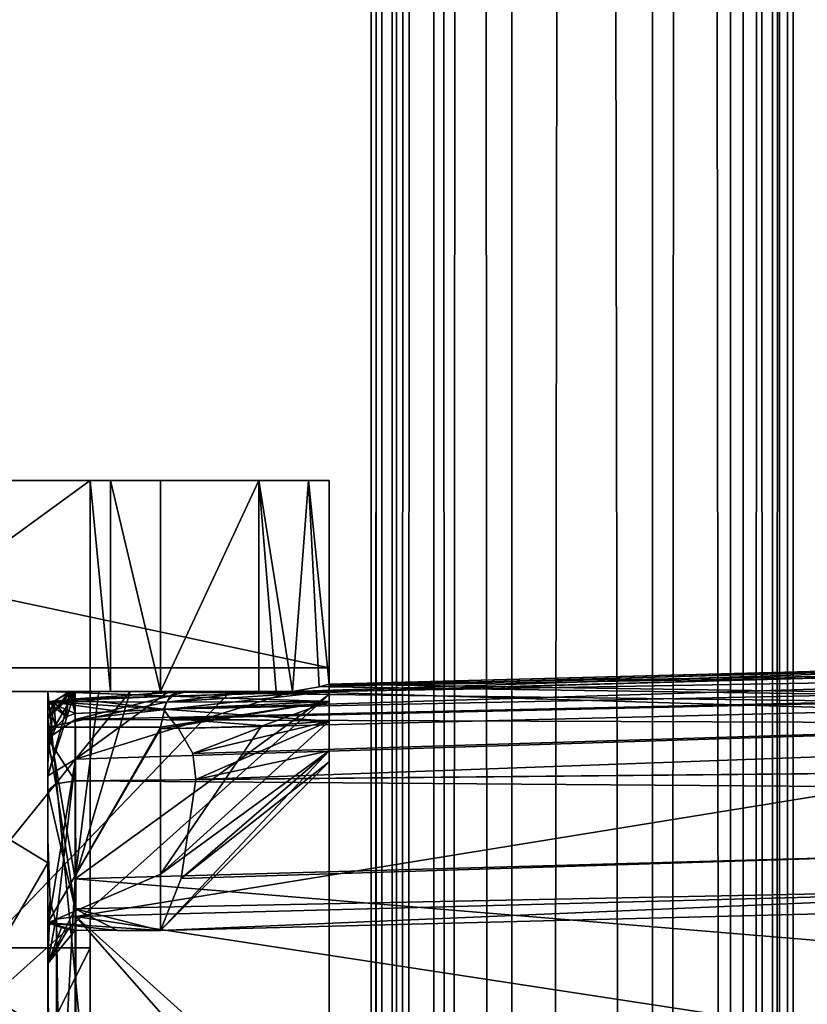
# Model space of a CAD drawing. Header units: millimetres. Extents: x -196 to 15, y -14 to 691.
# Tile 255 of 302: x -23.2 to -17.6, y 210.78 to 217.78. Entities that reach past the tile are written whole.
import ezdxf

# ---------------------------------------------------------------- set-up
doc = ezdxf.new("R2010")
doc.units = ezdxf.units.MM
doc.header["$LTSCALE"] = 65.185185
for name, color, linetype in [('1015', 7, 'CONTINUOUS'), ('1016', 7, 'CONTINUOUS'), ('1017', 7, 'CONTINUOUS'), ('1018', 7, 'CONTINUOUS'), ('1019', 7, 'CONTINUOUS'), ('1020', 7, 'CONTINUOUS'), ('1021', 7, 'CONTINUOUS'), ('1022', 7, 'CONTINUOUS'), ('1023', 7, 'CONTINUOUS'), ('1047', 7, 'CONTINUOUS'), ('1051', 7, 'CONTINUOUS'), ('1053', 7, 'CONTINUOUS'), ('1054', 7, 'CONTINUOUS'), ('1123', 7, 'CONTINUOUS'), ('1176', 7, 'CONTINUOUS'), ('1177', 7, 'CONTINUOUS'), ('1555', 7, 'CONTINUOUS'), ('1556', 7, 'CONTINUOUS'), ('1789', 7, 'CONTINUOUS'), ('2524', 7, 'CONTINUOUS'), ('2525', 7, 'CONTINUOUS'), ('2526', 7, 'CONTINUOUS'), ('2646', 7, 'CONTINUOUS'), ('2961', 7, 'CONTINUOUS'), ('951', 7, 'CONTINUOUS'), ('963', 7, 'CONTINUOUS'), ('964', 7, 'CONTINUOUS'), ('965', 7, 'CONTINUOUS'), ('966', 7, 'CONTINUOUS'), ('967', 7, 'CONTINUOUS'), ('968', 7, 'CONTINUOUS'), ('969', 7, 'CONTINUOUS'), ('970', 7, 'CONTINUOUS'), ('971', 7, 'CONTINUOUS'), ('972', 7, 'CONTINUOUS'), ('973', 7, 'CONTINUOUS'), ('974', 7, 'CONTINUOUS'), ('992', 7, 'CONTINUOUS'), ('993', 7, 'CONTINUOUS'), ('994', 7, 'CONTINUOUS'), ('995', 7, 'CONTINUOUS'), ('996', 7, 'CONTINUOUS'), ('997', 7, 'CONTINUOUS'), ('998', 7, 'CONTINUOUS'), ('999', 7, 'CONTINUOUS')]:
    doc.layers.add(name, color=color, linetype=linetype)

msp = doc.modelspace()

# ---------------------------------------------------------------- linework, layer by layer
at = {"layer": '1015', "linetype": 'Continuous'}
for points in [[(-22.8052, 212.3655, -156.3746), (10.1921, 212.6797, -157.1795), (10.1921, 212.1192, -158), (-22.8052, 212.3655, -156.3746)], [(10.1921, 212.1192, -158), (10.1921, 212.6797, -158.8205), (-22.2, 211.3001, -158.316), (10.1921, 212.1192, -158)], [(-22.2, 211.3001, -158.316), (10.1921, 212.6797, -158.8205), (-22.0511, 211.6713, -159.1003), (-22.2, 211.3001, -158.316)], [(10.1921, 212.6797, -158.8205), (-21.9471, 212.3737, -159.6045), (-22.0511, 211.6713, -159.1003), (10.1921, 212.6797, -158.8205)], [(-22.8052, 212.3655, -156.3746), (10.1921, 212.1192, -158), (-22.8052, 211.4534, -157.1921), (-22.8052, 212.3655, -156.3746)], [(10.1921, 212.1192, -158), (-22.2, 211.3001, -158.316), (-22.8052, 211.4534, -157.1921), (10.1921, 212.1192, -158)], [(-22.8052, 211.4534, -157.1921), (-22.2, 211.3001, -158.316), (-22.504, 211.3011, -158.362), (-22.8052, 211.4534, -157.1921)], [(-22.8052, 211.3034, -158.4078), (-22.8052, 211.4534, -157.1921), (-22.504, 211.3011, -158.362), (-22.8052, 211.3034, -158.4078)]]:
    msp.add_3dface(points, dxfattribs=at)
at = {"layer": '1016', "color": 254, "linetype": 'Continuous', "true_color": 0xf7f3d2}
for points in [[(-23, 212.745, -156.6192), (-23, 211.3557, -157.8682), (-22.1996, 212.745, -156.6192), (-23, 212.745, -156.6192)], [(-22.1996, 212.745, -156.6192), (-23, 211.3557, -157.8682), (-22.2, 212.7333, -156.6211), (-22.1996, 212.745, -156.6192)], [(-22.2, 212.7333, -156.6211), (-23, 211.3557, -157.8682), (-22.2, 211.7019, -157.2023), (-22.2, 212.7333, -156.6211)], [(-23, 211.3557, -157.8682), (-23, 211.9504, -159.6373), (-22.9827, 211.5112, -159.1206), (-23, 211.3557, -157.8682)], [(-23, 211.3557, -157.8682), (-22.2, 211.3001, -158.316), (-22.2, 211.7019, -157.2023), (-23, 211.3557, -157.8682)], [(-22.9454, 211.3687, -158.7785), (-23, 211.3557, -157.8682), (-22.9827, 211.5112, -159.1206), (-22.9454, 211.3687, -158.7785)], [(-22.9024, 211.322, -158.5727), (-23, 211.3557, -157.8682), (-22.9454, 211.3687, -158.7785), (-22.9024, 211.322, -158.5727)], [(-22.2, 211.3001, -158.316), (-23, 211.3557, -157.8682), (-22.504, 211.3011, -158.362), (-22.2, 211.3001, -158.316)], [(-23, 211.3557, -157.8682), (-22.8052, 211.3034, -158.4078), (-22.504, 211.3011, -158.362), (-23, 211.3557, -157.8682)], [(-22.8052, 211.3034, -158.4078), (-23, 211.3557, -157.8682), (-22.8566, 211.3071, -158.4551), (-22.8052, 211.3034, -158.4078)], [(-22.8566, 211.3071, -158.4551), (-23, 211.3557, -157.8682), (-22.9024, 211.322, -158.5727), (-22.8566, 211.3071, -158.4551)]]:
    msp.add_3dface(points, dxfattribs=at)
at = {"layer": '1017', "linetype": 'Continuous'}
for points in [[(-23, 212.2928, -156.1883), (-22.9433, 212.3435, -156.3183), (-22.8052, 211.4534, -157.1921), (-23, 212.2928, -156.1883)], [(-22.9433, 212.3435, -156.3183), (-22.8052, 212.3655, -156.3746), (-22.8052, 211.4534, -157.1921), (-22.9433, 212.3435, -156.3183)], [(-23, 211.0648, -157.8071), (-23, 212.2928, -156.1883), (-22.8052, 211.4534, -157.1921), (-23, 211.0648, -157.8071)], [(-23, 211.9504, -159.6373), (-23, 211.0648, -157.8071), (-22.9827, 211.5112, -159.1206), (-23, 211.9504, -159.6373)], [(-23, 211.0648, -157.8071), (-22.9454, 211.3687, -158.7785), (-22.9827, 211.5112, -159.1206), (-23, 211.0648, -157.8071)], [(-23, 211.0648, -157.8071), (-22.8052, 211.4534, -157.1921), (-22.8052, 211.3034, -158.4078), (-23, 211.0648, -157.8071)], [(-23, 211.0648, -157.8071), (-22.9024, 211.322, -158.5727), (-22.9454, 211.3687, -158.7785), (-23, 211.0648, -157.8071)], [(-23, 211.0648, -157.8071), (-22.8566, 211.3071, -158.4551), (-22.9024, 211.322, -158.5727), (-23, 211.0648, -157.8071)], [(-23, 211.0648, -157.8071), (-22.8052, 211.3034, -158.4078), (-22.8566, 211.3071, -158.4551), (-23, 211.0648, -157.8071)]]:
    msp.add_3dface(points, dxfattribs=at)
at = {"layer": '1018', "color": 254, "linetype": 'Continuous', "true_color": 0xf7f3d2}
for points in [[(-22.0757, 213, -156.3226), (-22.1588, 212.9246, -156.5215), (-21.5094, 213, -156.898), (-22.0757, 213, -156.3226)], [(-22.1588, 212.9246, -156.5215), (-21, 213, -157.4258), (-21.5094, 213, -156.898), (-22.1588, 212.9246, -156.5215)], [(-21, 213, -157.4258), (-22.1588, 212.9246, -156.5215), (-21, 212.9279, -157.7114), (-21, 213, -157.4258)], [(-21, 212.9279, -157.7114), (-22.1996, 212.745, -156.6192), (-22.2, 212.7333, -156.6211), (-21, 212.9279, -157.7114)], [(-21, 212.9279, -157.7114), (-22.2, 212.7333, -156.6211), (-21.4817, 212.7533, -157.3498), (-21, 212.9279, -157.7114)], [(-22.1588, 212.9246, -156.5215), (-22.1996, 212.745, -156.6192), (-21, 212.9279, -157.7114), (-22.1588, 212.9246, -156.5215)], [(-21, 212.7894, -157.8465), (-21, 212.9279, -157.7114), (-21.4817, 212.7533, -157.3498), (-21, 212.7894, -157.8465)]]:
    msp.add_3dface(points, dxfattribs=at)
at = {"layer": '1019', "color": 254, "linetype": 'Continuous', "true_color": 0xf7f3d2}
for points in [[(-21, 212.578, -158.0318), (-21, 212.7894, -157.8465), (-22.2, 211.7019, -157.2023), (-21, 212.578, -158.0318)], [(-22.2, 211.7019, -157.2023), (-21, 212.7894, -157.8465), (-21.4817, 212.7533, -157.3498), (-22.2, 211.7019, -157.2023)], [(-21.9471, 212.3737, -159.6045), (-21.9683, 212.56, -159.7008), (-21, 212.7894, -158.7535), (-21.9471, 212.3737, -159.6045)], [(-21, 212.7894, -158.7535), (-21.9683, 212.56, -159.7008), (-21.4595, 212.7551, -159.2277), (-21, 212.7894, -158.7535)], [(-21.9471, 212.3737, -159.6045), (-21, 212.7894, -158.7535), (-21, 212.578, -158.5682), (-21.9471, 212.3737, -159.6045)], [(-22.2, 212.7333, -156.6211), (-22.2, 211.7019, -157.2023), (-21.4817, 212.7533, -157.3498), (-22.2, 212.7333, -156.6211)], [(-21.9683, 212.56, -159.7008), (-22.0714, 212.7357, -159.849), (-21.4595, 212.7551, -159.2277), (-21.9683, 212.56, -159.7008)], [(-21, 212.5, -158.3), (-21, 212.578, -158.0318), (-22.2, 211.3001, -158.316), (-21, 212.5, -158.3)], [(-22.2, 211.3001, -158.316), (-21, 212.578, -158.0318), (-22.2, 211.7019, -157.2023), (-22.2, 211.3001, -158.316)], [(-21.9471, 212.3737, -159.6045), (-21, 212.578, -158.5682), (-22.0511, 211.6713, -159.1003), (-21.9471, 212.3737, -159.6045)], [(-21, 212.578, -158.5682), (-21, 212.5, -158.3), (-22.0511, 211.6713, -159.1003), (-21, 212.578, -158.5682)], [(-21, 212.5, -158.3), (-22.2, 211.3001, -158.316), (-22.0511, 211.6713, -159.1003), (-21, 212.5, -158.3)]]:
    msp.add_3dface(points, dxfattribs=at)
at = {"layer": '1020', "color": 254, "linetype": 'Continuous', "true_color": 0xf7f3d2}
for points in [[(-22.0757, 213, -160.2774), (-21, 213, -159.1742), (-22.1332, 212.9666, -160.1398), (-22.0757, 213, -160.2774)], [(-21, 213, -159.1742), (-21, 212.9279, -158.8886), (-22.1332, 212.9666, -160.1398), (-21, 213, -159.1742)], [(-22.0757, 213, -160.2774), (-21.5143, 213, -159.707), (-21, 213, -159.1742), (-22.0757, 213, -160.2774)], [(-21, 212.9279, -158.8886), (-22.1778, 212.8741, -160.033), (-22.1332, 212.9666, -160.1398), (-21, 212.9279, -158.8886)], [(-22.1778, 212.8741, -160.033), (-21, 212.9279, -158.8886), (-21, 212.7894, -158.7535), (-22.1778, 212.8741, -160.033)], [(-22.1308, 212.8082, -159.935), (-22.1778, 212.8741, -160.033), (-21, 212.7894, -158.7535), (-22.1308, 212.8082, -159.935)], [(-22.0714, 212.7357, -159.849), (-22.1308, 212.8082, -159.935), (-21.4595, 212.7551, -159.2277), (-22.0714, 212.7357, -159.849)], [(-22.1308, 212.8082, -159.935), (-21, 212.7894, -158.7535), (-21.4595, 212.7551, -159.2277), (-22.1308, 212.8082, -159.935)]]:
    msp.add_3dface(points, dxfattribs=at)
at = {"layer": '1021', "color": 254, "linetype": 'Continuous', "true_color": 0xf7f3d2}
for points in [[(-23, 212.9275, -160.0818), (-23, 213, -160.2774), (-22.1332, 212.9666, -160.1398), (-23, 212.9275, -160.0818)], [(-23, 213, -160.2774), (-22.0757, 213, -160.2774), (-22.1332, 212.9666, -160.1398), (-23, 213, -160.2774)], [(-22.1778, 212.8741, -160.033), (-23, 212.9275, -160.0818), (-22.1332, 212.9666, -160.1398), (-22.1778, 212.8741, -160.033)], [(-23, 212.745, -159.9808), (-23, 212.9275, -160.0818), (-22.9432, 212.745, -159.9808), (-23, 212.745, -159.9808)], [(-23, 212.9275, -160.0818), (-22.8053, 212.8422, -160.0132), (-22.8704, 212.8196, -160.0022), (-23, 212.9275, -160.0818)], [(-22.8053, 212.8422, -160.0132), (-23, 212.9275, -160.0818), (-22.4894, 212.8578, -160.0222), (-22.8053, 212.8422, -160.0132)], [(-23, 212.9275, -160.0818), (-22.8704, 212.8196, -160.0022), (-22.9432, 212.745, -159.9808), (-23, 212.9275, -160.0818)], [(-23, 212.9275, -160.0818), (-22.1778, 212.8741, -160.033), (-22.4894, 212.8578, -160.0222), (-23, 212.9275, -160.0818)]]:
    msp.add_3dface(points, dxfattribs=at)
at = {"layer": '1022', "color": 254, "linetype": 'Continuous', "true_color": 0xf7f3d2}
for points in [[(-23, 212.6151, -159.9558), (-23, 212.745, -159.9808), (-22.986, 212.6419, -159.9619), (-23, 212.6151, -159.9558)], [(-23, 212.745, -159.9808), (-22.9432, 212.745, -159.9808), (-22.986, 212.6419, -159.9619), (-23, 212.745, -159.9808)], [(-23, 212.4875, -159.9209), (-23, 212.6151, -159.9558), (-22.986, 212.6419, -159.9619), (-23, 212.4875, -159.9209)]]:
    msp.add_3dface(points, dxfattribs=at)
at = {"layer": '1023', "linetype": 'Continuous'}
for points in [[(10.1921, 213.8692, -184), (-21, 213.0524, -184), (10.1921, 213.8692, -160.5617), (10.1921, 213.8692, -184)], [(-21, 213.0524, -184), (-21, 213.0524, -160.5617), (10.1921, 213.8692, -160.5617), (-21, 213.0524, -184)]]:
    msp.add_3dface(points, dxfattribs=at)
at = {"layer": '1047', "linetype": 'Continuous'}
for points in [[(-20.7, 652.4442, -109.6484), (-20.7, 646.6979, -116.75), (-20.7, 106.247, -68.59), (-20.7, 652.4442, -109.6484)], [(-20.7, 99.8642, -61.3039), (-20.7, 652.4442, -109.6484), (-20.7, 104.5159, -63.6607), (-20.7, 99.8642, -61.3039)], [(-20.7, 104.5159, -63.6607), (-20.7, 652.4442, -109.6484), (-20.7, 106.247, -68.59), (-20.7, 104.5159, -63.6607)], [(-20.7, 645.1527, -134.5641), (-20.7, 649.568, -142.5228), (-20.7, 54.4186, -90.454), (-20.7, 645.1527, -134.5641)], [(-20.7, 646.6979, -116.75), (-20.7, 644.1386, -125.5194), (-20.7, 106.247, -68.59), (-20.7, 646.6979, -116.75)], [(-20.7, 644.1386, -125.5194), (-20.7, 645.1527, -134.5641), (-20.7, 54.4186, -90.454), (-20.7, 644.1386, -125.5194)], [(-20.7, 106.247, -68.59), (-20.7, 644.1386, -125.5194), (-20.7, 104.0958, -73.3327), (-20.7, 106.247, -68.59)], [(-20.7, 104.0958, -73.3327), (-20.7, 644.1386, -125.5194), (-20.7, 89.3025, -87.304), (-20.7, 104.0958, -73.3327)], [(-20.7, 644.1386, -125.5194), (-20.7, 54.4186, -90.454), (-20.7, 83.9982, -89.5), (-20.7, 644.1386, -125.5194)], [(-20.7, 89.3025, -87.304), (-20.7, 644.1386, -125.5194), (-20.7, 83.9982, -89.5), (-20.7, 89.3025, -87.304)]]:
    msp.add_3dface(points, dxfattribs=at)
at = {"layer": '1051', "linetype": 'Continuous'}
for points in [[(-20.7, 54.4186, -90.454), (-20.7, 649.568, -142.5228), (-20.5689, 677.0646, -145.4254), (-20.7, 54.4186, -90.454)], [(-20.7, 54.4186, -90.454), (-20.5689, 677.0646, -145.4254), (-20.5471, 55.2893, -91.0637), (-20.7, 54.4186, -90.454)], [(-20.5689, 677.0646, -145.4254), (-20.2742, 676.5793, -145.7079), (-20.5471, 55.2893, -91.0637), (-20.5689, 677.0646, -145.4254)], [(-20.5471, 55.2893, -91.0637), (-20.2742, 676.5793, -145.7079), (-20.2484, 55.7886, -91.4133), (-20.5471, 55.2893, -91.0637)], [(-20.2742, 676.5793, -145.7079), (-19.7, 676.2958, -145.865), (-20.2484, 55.7886, -91.4133), (-20.2742, 676.5793, -145.7079)], [(-20.2484, 55.7886, -91.4133), (-19.7, 676.2958, -145.865), (-19.7, 56.0569, -91.6011), (-20.2484, 55.7886, -91.4133)]]:
    msp.add_3dface(points, dxfattribs=at)
at = {"layer": '1053', "linetype": 'Continuous'}
for points in [[(-17.8311, 677.0646, -145.4254), (-17.7, 677.7599, -144.9893), (-17.8529, 55.2892, -91.0636), (-17.8311, 677.0646, -145.4254)], [(-17.7, 677.7599, -144.9893), (-17.7, 54.4186, -90.454), (-17.8529, 55.2892, -91.0636), (-17.7, 677.7599, -144.9893)], [(-18.1258, 676.5793, -145.7079), (-17.8311, 677.0646, -145.4254), (-17.8529, 55.2892, -91.0636), (-18.1258, 676.5793, -145.7079)], [(-18.7, 676.2958, -145.865), (-18.1258, 676.5793, -145.7079), (-18.7, 56.0569, -91.6011), (-18.7, 676.2958, -145.865)], [(-18.1258, 676.5793, -145.7079), (-18.152, 55.7889, -91.4135), (-18.7, 56.0569, -91.6011), (-18.1258, 676.5793, -145.7079)], [(-18.1258, 676.5793, -145.7079), (-17.8529, 55.2892, -91.0636), (-18.152, 55.7889, -91.4135), (-18.1258, 676.5793, -145.7079)]]:
    msp.add_3dface(points, dxfattribs=at)
at = {"layer": '1054', "linetype": 'Continuous'}
for points in [[(-17.7, 680.6361, -112.1149), (-17.7, 0.3443, -52.597), (-17.7, 674.9818, -118.3772), (-17.7, 680.6361, -112.1149)], [(-17.7, 54.4186, -90.454), (-17.7, 677.7599, -144.9893), (-17.7, 84.6327, -86.985), (-17.7, 54.4186, -90.454)], [(-17.7, 677.7599, -144.9893), (-17.7, 658.1915, -136.1125), (-17.7, 102.2426, -68.5387), (-17.7, 677.7599, -144.9893)], [(-17.7, 677.7599, -144.9893), (-17.7, 102.2426, -68.5387), (-17.7, 100.5193, -70.9974), (-17.7, 677.7599, -144.9893)], [(-17.7, 97.5334, -70.7348), (-17.7, 677.7599, -144.9893), (-17.7, 100.5193, -70.9974), (-17.7, 97.5334, -70.7348)], [(-17.7, 677.7599, -144.9893), (-17.7, 97.5334, -70.7348), (-17.7, 88.9854, -81.37), (-17.7, 677.7599, -144.9893)], [(-17.7, 84.6327, -86.985), (-17.7, 677.7599, -144.9893), (-17.7, 87.0389, -86.0019), (-17.7, 84.6327, -86.985)], [(-17.7, 87.0389, -86.0019), (-17.7, 677.7599, -144.9893), (-17.7, 88.6309, -83.9508), (-17.7, 87.0389, -86.0019)], [(-17.7, 88.6309, -83.9508), (-17.7, 677.7599, -144.9893), (-17.7, 88.9854, -81.37), (-17.7, 88.6309, -83.9508)], [(-17.7, 0.3443, -52.597), (-17.7, 661.4429, -117.2586), (-17.7, 674.9818, -118.3772), (-17.7, 0.3443, -52.597)], [(-17.7, 661.4429, -117.2586), (-17.7, 0.3443, -52.597), (-17.7, 660.0108, -117.3247), (-17.7, 661.4429, -117.2586)], [(-17.7, 660.0108, -117.3247), (-17.7, 0.3443, -52.597), (-17.7, 659.9145, -117.3881), (-17.7, 660.0108, -117.3247)], [(-17.7, 659.9145, -117.3881), (-17.7, 0.3443, -52.597), (-17.7, 659.8234, -117.4588), (-17.7, 659.9145, -117.3881)], [(-17.7, 659.8234, -117.4588), (-17.7, 0.3443, -52.597), (-17.7, 658.6478, -118.4452), (-17.7, 659.8234, -117.4588)], [(-17.7, 658.6478, -118.4452), (-17.7, 0.3443, -52.597), (-17.7, 658.1234, -119.7785), (-17.7, 658.6478, -118.4452)], [(-17.7, 658.1915, -136.1125), (-17.7, 657.205, -134.9369), (-17.7, 102.2426, -68.5387), (-17.7, 658.1915, -136.1125)], [(-17.7, 658.1234, -119.7785), (-17.7, 0.3443, -52.597), (-17.7, 100.9747, -65.8197), (-17.7, 658.1234, -119.7785)], [(-17.7, 657.0048, -133.3174), (-17.7, 658.1234, -119.7785), (-17.7, 102.2426, -68.5387), (-17.7, 657.0048, -133.3174)], [(-17.7, 102.2426, -68.5387), (-17.7, 658.1234, -119.7785), (-17.7, 100.9747, -65.8197), (-17.7, 102.2426, -68.5387)], [(-17.7, 657.205, -134.9369), (-17.7, 657.1343, -134.8458), (-17.7, 102.2426, -68.5387), (-17.7, 657.205, -134.9369)], [(-17.7, 657.1343, -134.8458), (-17.7, 657.0709, -134.7495), (-17.7, 102.2426, -68.5387), (-17.7, 657.1343, -134.8458)], [(-17.7, 657.0709, -134.7495), (-17.7, 657.0048, -133.3174), (-17.7, 102.2426, -68.5387), (-17.7, 657.0709, -134.7495)]]:
    msp.add_3dface(points, dxfattribs=at)
at = {"layer": '1123', "color": 254, "linetype": 'Continuous', "true_color": 0xf7f3d2}
for points in [[(-23, 209.8655, -111.7375), (-23, 213, -123.8577), (-22.7, 209.8655, -111.7375), (-23, 209.8655, -111.7375)], [(-23, 213, -123.8577), (-22.7, 213, -123.8577), (-22.7, 209.8655, -111.7375), (-23, 213, -123.8577)]]:
    msp.add_3dface(points, dxfattribs=at)
at = {"layer": '1176', "color": 7, "linetype": 'Continuous', "true_color": 0xe0f2ff}
for points in [[(-21, 214.5, -184.7), (-27.2586, 214.5, -184.7), (-27.2586, 214.5, -123.8577), (-21, 214.5, -184.7)], [(-22.7, 214.5, -135.7), (-21, 214.5, -184.7), (-27.2586, 214.5, -123.8577), (-22.7, 214.5, -135.7)], [(-22.7, 214.5, -123.8577), (-22.7, 214.5, -135.7), (-27.2586, 214.5, -123.8577), (-22.7, 214.5, -123.8577)], [(-21, 214.5, -184.7), (-22.7, 214.5, -135.7), (-22.5535, 214.5, -136.0535), (-21, 214.5, -184.7)], [(-21, 214.5, -136.7), (-21, 214.5, -184.7), (-22.5535, 214.5, -136.0535), (-21, 214.5, -136.7)], [(-22.2, 214.5, -136.2), (-21, 214.5, -136.7), (-22.5535, 214.5, -136.0535), (-22.2, 214.5, -136.2)], [(-21.5, 214.5, -136.2), (-21.1465, 214.5, -136.3465), (-22.2, 214.5, -136.2), (-21.5, 214.5, -136.2)], [(-21.1465, 214.5, -136.3465), (-21, 214.5, -136.7), (-22.2, 214.5, -136.2), (-21.1465, 214.5, -136.3465)]]:
    msp.add_3dface(points, dxfattribs=at)
at = {"layer": '1177', "color": 7, "linetype": 'Continuous', "true_color": 0xe0f2ff}
for points in [[(-22.7, 211.1774, -111.0103), (-22.7, 214.5, -123.8577), (-27.2586, 211.1774, -111.0103), (-22.7, 211.1774, -111.0103)], [(-22.7, 214.5, -123.8577), (-27.2586, 214.5, -123.8577), (-27.2586, 211.1774, -111.0103), (-22.7, 214.5, -123.8577)], [(-22.7, 202.0429, -101.3845), (-22.7, 211.1774, -111.0103), (-27.2586, 202.0429, -101.3845), (-22.7, 202.0429, -101.3845)], [(-27.2586, 202.0429, -101.3845), (-22.7, 211.1774, -111.0103), (-27.2586, 211.1774, -111.0103), (-27.2586, 202.0429, -101.3845)]]:
    msp.add_3dface(points, dxfattribs=at)
at = {"layer": '1555', "linetype": 'Continuous'}
for points in [[(-22.9392, 211.3801, -134.4386), (-23, 211.3286, -134.5727), (-22.9414, 201.6582, -130.709), (-22.9392, 211.3801, -134.4386)], [(-22.9392, 211.3801, -134.4386), (-22.9414, 201.6582, -130.709), (-22.8, 201.6792, -130.6543), (-22.9392, 211.3801, -134.4386)], [(-22.8, 211.4003, -134.3859), (-22.9392, 211.3801, -134.4386), (-22.8, 201.6792, -130.6543), (-22.8, 211.4003, -134.3859)], [(-23, 211.3286, -134.5727), (-23, 201.6075, -130.8411), (-22.9414, 201.6582, -130.709), (-23, 211.3286, -134.5727)]]:
    msp.add_3dface(points, dxfattribs=at)
at = {"layer": '1556', "linetype": 'Continuous'}
for points in [[(-14.25, 211.6242, -134.4719), (-22.8, 211.4003, -134.3859), (-14.25, 210.0925, -133.8839), (-14.25, 211.6242, -134.4719)], [(-14.25, 210.0925, -133.8839), (-22.8, 211.4003, -134.3859), (-14.25, 203.6925, -131.4272), (-14.25, 210.0925, -133.8839)], [(-22.8, 211.4003, -134.3859), (-22.8, 201.6792, -130.6543), (-14.25, 201.6792, -130.6543), (-22.8, 211.4003, -134.3859)], [(-14.25, 203.6925, -131.4272), (-22.8, 211.4003, -134.3859), (-14.25, 201.6792, -130.6543), (-14.25, 203.6925, -131.4272)]]:
    msp.add_3dface(points, dxfattribs=at)
at = {"layer": '1789', "color": 254, "linetype": 'Continuous', "true_color": 0xd7d4d0}
for points in [[(-23, 213, -184), (-23, 211.7825, -190.1218), (-25, 213, -184), (-23, 213, -184)], [(-25, 213, -184), (-23, 211.7825, -190.1218), (-25, 208.3208, -195.3066), (-25, 213, -184)], [(-23, 211.7825, -190.1218), (-23, 208.3066, -195.3208), (-25, 208.3208, -195.3066), (-23, 211.7825, -190.1218)]]:
    msp.add_3dface(points, dxfattribs=at)
at = {"layer": '2524', "linetype": 'Continuous'}
for points in [[(-20.6486, 12, -53.2992), (-20.5689, 680.027, -111.5647), (-20.7, 652.4442, -109.6484), (-20.6486, 12, -53.2992)], [(-20.6486, 12, -53.2992), (-20.5, 12, -53.0145), (-20.5689, 680.027, -111.5647), (-20.6486, 12, -53.2992)], [(-20.5, 12, -53.0145), (-20.2742, 679.5982, -111.2022), (-20.5689, 680.027, -111.5647), (-20.5, 12, -53.0145)], [(-20.2742, 679.5982, -111.2022), (-20.5, 12, -53.0145), (-20.142, 0.78, -51.7346), (-20.2742, 679.5982, -111.2022)], [(-19.7, 679.3463, -110.9982), (-20.2742, 679.5982, -111.2022), (-19.7, 0.8299, -51.6357), (-19.7, 679.3463, -110.9982)], [(-19.7, 0.8299, -51.6357), (-20.2742, 679.5982, -111.2022), (-20.142, 0.78, -51.7346), (-19.7, 0.8299, -51.6357)], [(-20.6486, 12, -53.2992), (-20.7, 652.4442, -109.6484), (-20.7, 99.8642, -61.3039), (-20.6486, 12, -53.2992)]]:
    msp.add_3dface(points, dxfattribs=at)
at = {"layer": '2525', "linetype": 'Continuous'}
for points in [[(-18.7, 679.3463, -110.9982), (-19.7, 679.3463, -110.9982), (-19.7, 0.8299, -51.6357), (-18.7, 679.3463, -110.9982)], [(-18.7, 679.3463, -110.9982), (-19.7, 0.8299, -51.6357), (-18.7, 0.8299, -51.6357), (-18.7, 679.3463, -110.9982)]]:
    msp.add_3dface(points, dxfattribs=at)
at = {"layer": '2526', "linetype": 'Continuous'}
for points in [[(-17.7, 680.6361, -112.1149), (-17.8311, 680.027, -111.5646), (-17.7, 0.3443, -52.597), (-17.7, 680.6361, -112.1149)], [(-17.8311, 680.027, -111.5646), (-18.1258, 679.5982, -111.2022), (-18.0238, 0.7019, -51.8891), (-17.8311, 680.027, -111.5646)], [(-17.7826, 0.5379, -52.2138), (-17.8311, 680.027, -111.5646), (-18.0238, 0.7019, -51.8891), (-17.7826, 0.5379, -52.2138)], [(-17.7, 0.3443, -52.597), (-17.8311, 680.027, -111.5646), (-17.7826, 0.5379, -52.2138), (-17.7, 0.3443, -52.597)], [(-18.1258, 679.5982, -111.2022), (-18.7, 679.3463, -110.9982), (-18.0238, 0.7019, -51.8891), (-18.1258, 679.5982, -111.2022)], [(-18.7, 679.3463, -110.9982), (-18.7, 0.8299, -51.6357), (-18.0238, 0.7019, -51.8891), (-18.7, 679.3463, -110.9982)]]:
    msp.add_3dface(points, dxfattribs=at)
at = {"layer": '2646', "linetype": 'Continuous'}
for points in [[(-19.7, 676.2958, -145.865), (-18.7, 676.2958, -145.865), (-18.7, 56.0569, -91.6011), (-19.7, 676.2958, -145.865)], [(-19.7, 56.0569, -91.6011), (-19.7, 676.2958, -145.865), (-18.7, 56.0569, -91.6011), (-19.7, 56.0569, -91.6011)]]:
    msp.add_3dface(points, dxfattribs=at)
at = {"layer": '2961', "color": 254, "linetype": 'Continuous', "true_color": 0xf7f3d2}
for points in [[(-22.4155, 213, -184.7), (-26.2, 213, -184.7), (-26.2, 208.3137, -196.0137), (-22.4155, 213, -184.7)], [(-21.7066, 212.9944, -185.125), (-22.4155, 213, -184.7), (-26.2, 208.3137, -196.0137), (-21.7066, 212.9944, -185.125)], [(-21, 212.9775, -185.549), (-21.7066, 212.9944, -185.125), (-26.2, 208.3137, -196.0137), (-21, 212.9775, -185.549)], [(-21, 208.0151, -196.3046), (-21, 212.9775, -185.549), (-26.2, 208.3137, -196.0137), (-21, 208.0151, -196.3046)]]:
    msp.add_3dface(points, dxfattribs=at)
at = {"layer": '951', "color": 7, "linetype": 'Continuous', "true_color": 0xe0f2ff}
for points in [[(-27.2586, 213.1679, -191.397), (-27.2586, 214.5, -184.7), (-21, 213.1687, -191.395), (-27.2586, 213.1679, -191.397)], [(-21, 213.1687, -191.395), (-27.2586, 214.5, -184.7), (-21, 214.5, -184.7), (-21, 213.1687, -191.395)], [(-21, 209.3659, -197.0829), (-27.2586, 213.1679, -191.397), (-21, 213.1687, -191.395), (-21, 209.3659, -197.0829)], [(-27.2586, 209.3744, -197.0744), (-27.2586, 213.1679, -191.397), (-21, 209.3659, -197.0829), (-27.2586, 209.3744, -197.0744)]]:
    msp.add_3dface(points, dxfattribs=at)
at = {"layer": '963', "color": 254, "linetype": 'Continuous', "true_color": 0xd7d4d0}
for points in [[(-23, 212.9275, -156.5182), (-23, 213, -156.3226), (-23, 212.8052, -136.7205), (-23, 212.9275, -156.5182)], [(-23, 212.8052, -136.7205), (-23, 213, -156.3226), (-23, 213, -123.8577), (-23, 212.8052, -136.7205)], [(-23, 209.8655, -111.7375), (-23, 212.8052, -136.7205), (-23, 213, -123.8577), (-23, 209.8655, -111.7375)], [(-23, 212.8052, -160.5617), (-23, 212.8052, -184), (-23, 213, -184), (-23, 212.8052, -160.5617)], [(-23, 213, -184), (-23, 212.8052, -184), (-23, 211.7825, -190.1218), (-23, 213, -184)], [(-23, 212.9275, -160.0818), (-23, 212.8052, -160.5617), (-23, 213, -184), (-23, 212.9275, -160.0818)], [(-23, 213, -160.2774), (-23, 212.9275, -160.0818), (-23, 213, -184), (-23, 213, -160.2774)], [(-23, 212.745, -156.6192), (-23, 212.9275, -156.5182), (-23, 212.8052, -155.4383), (-23, 212.745, -156.6192)], [(-23, 212.8052, -155.4383), (-23, 212.9275, -156.5182), (-23, 212.8052, -136.7205), (-23, 212.8052, -155.4383)], [(-23, 212.745, -159.9808), (-23, 212.8052, -160.5617), (-23, 212.9275, -160.0818), (-23, 212.745, -159.9808)], [(-23, 212.6648, -155.8924), (-23, 212.745, -156.6192), (-23, 212.8052, -155.4383), (-23, 212.6648, -155.8924)], [(-23, 212.4003, -135.4173), (-23, 212.8052, -136.7205), (-23, 209.8655, -111.7375), (-23, 212.4003, -135.4173)], [(-23, 212.8052, -184), (-23, 208.1829, -195.169), (-23, 211.7825, -190.1218), (-23, 212.8052, -184)], [(-23, 212.7214, -160.2041), (-23, 212.8052, -160.5617), (-23, 212.745, -159.9808), (-23, 212.7214, -160.2041)], [(-23, 211.3557, -157.8682), (-23, 212.745, -156.6192), (-23, 212.2928, -156.1883), (-23, 211.3557, -157.8682)], [(-23, 212.2928, -156.1883), (-23, 212.745, -156.6192), (-23, 212.6648, -155.8924), (-23, 212.2928, -156.1883)], [(-23, 212.6151, -159.9558), (-23, 212.7214, -160.2041), (-23, 212.745, -159.9808), (-23, 212.6151, -159.9558)], [(-23, 212.4875, -159.9209), (-23, 212.7214, -160.2041), (-23, 212.6151, -159.9558), (-23, 212.4875, -159.9209)], [(-23, 211.3286, -134.5727), (-23, 212.4003, -135.4173), (-23, 209.8655, -111.7375), (-23, 211.3286, -134.5727)], [(-23, 211.0648, -157.8071), (-23, 211.3557, -157.8682), (-23, 212.2928, -156.1883), (-23, 211.0648, -157.8071)], [(-23, 211.9504, -159.6373), (-23, 211.3557, -157.8682), (-23, 211.0648, -157.8071), (-23, 211.9504, -159.6373)], [(-23, 211.7825, -190.1218), (-23, 208.1829, -195.169), (-23, 208.3066, -195.3208), (-23, 211.7825, -190.1218)], [(-23, 201.6075, -130.8411), (-23, 211.3286, -134.5727), (-23, 209.8655, -111.7375), (-23, 201.6075, -130.8411)]]:
    msp.add_3dface(points, dxfattribs=at)
at = {"layer": '964', "color": 254, "linetype": 'Continuous', "true_color": 0xf7f3d2}
for points in [[(-23, 213, -156.3226), (-23, 212.9275, -156.5182), (-22.0757, 213, -156.3226), (-23, 213, -156.3226)], [(-22.0757, 213, -156.3226), (-23, 212.9275, -156.5182), (-22.1588, 212.9246, -156.5215), (-22.0757, 213, -156.3226)], [(-23, 212.9275, -156.5182), (-23, 212.745, -156.6192), (-22.1588, 212.9246, -156.5215), (-23, 212.9275, -156.5182)], [(-22.1588, 212.9246, -156.5215), (-23, 212.745, -156.6192), (-22.1996, 212.745, -156.6192), (-22.1588, 212.9246, -156.5215)]]:
    msp.add_3dface(points, dxfattribs=at)
at = {"layer": '965', "color": 254, "linetype": 'Continuous', "true_color": 0xf7f3d2}
for points in [[(-23, 213, -123.8577), (-23, 213, -156.3226), (-22.8452, 213, -136.7205), (-23, 213, -123.8577)], [(-23, 213, -156.3226), (-22.0757, 213, -156.3226), (-21, 213, -155.7661), (-23, 213, -156.3226)], [(-23, 213, -156.3226), (-21, 213, -155.7661), (-22.0061, 213, -155.6679), (-23, 213, -156.3226)], [(-22.8452, 213, -136.7205), (-23, 213, -156.3226), (-22.8452, 213, -155.4383), (-22.8452, 213, -136.7205)], [(-22.8452, 213, -155.4383), (-23, 213, -156.3226), (-22.833, 213, -155.5079), (-22.8452, 213, -155.4383)], [(-22.833, 213, -155.5079), (-23, 213, -156.3226), (-22.8052, 213, -155.5394), (-22.833, 213, -155.5079)], [(-22.8052, 213, -155.5394), (-23, 213, -156.3226), (-22.0061, 213, -155.6679), (-22.8052, 213, -155.5394)], [(-22.7, 213, -123.8577), (-23, 213, -123.8577), (-22.8452, 213, -136.7205), (-22.7, 213, -123.8577)], [(-22.8341, 213, -136.6148), (-22.7, 213, -123.8577), (-22.8452, 213, -136.7205), (-22.8341, 213, -136.6148)], [(-22.7, 213, -135.7), (-22.7, 213, -123.8577), (-22.8341, 213, -136.6148), (-22.7, 213, -135.7)], [(-22.5535, 213, -136.0535), (-22.7, 213, -135.7), (-22.8341, 213, -136.6148), (-22.5535, 213, -136.0535)], [(-22.8051, 213, -136.5609), (-22.5535, 213, -136.0535), (-22.8341, 213, -136.6148), (-22.8051, 213, -136.5609)], [(-22.2, 213, -136.2), (-22.5535, 213, -136.0535), (-22.8051, 213, -136.5609), (-22.2, 213, -136.2)], [(-21.5, 213, -136.2), (-22.2, 213, -136.2), (-22.8051, 213, -136.5609), (-21.5, 213, -136.2)], [(-22.1411, 213, -136.3926), (-21.5, 213, -136.2), (-22.8051, 213, -136.5609), (-22.1411, 213, -136.3926)], [(-21.3765, 213, -136.2155), (-21.5, 213, -136.2), (-22.1411, 213, -136.3926), (-21.3765, 213, -136.2155)], [(-21.2606, 213, -136.261), (-21.3765, 213, -136.2155), (-22.1411, 213, -136.3926), (-21.2606, 213, -136.261)], [(-21, 213, -155.7661), (-22.0757, 213, -156.3226), (-21.5094, 213, -156.898), (-21, 213, -155.7661)], [(-21, 213, -157.4258), (-21, 213, -155.7661), (-21.5094, 213, -156.898), (-21, 213, -157.4258)]]:
    msp.add_3dface(points, dxfattribs=at)
at = {"layer": '966', "linetype": 'Continuous'}
for points in [[(10.1921, 213.8692, -155.4383), (10.1921, 213.5434, -156.4926), (-21, 213.0524, -155.4383), (10.1921, 213.8692, -155.4383)], [(-22.8052, 212.8003, -156.0463), (-21, 213, -155.7661), (10.1921, 213.5434, -156.4926), (-22.8052, 212.8003, -156.0463)], [(10.1921, 212.6797, -157.1795), (-22.8052, 212.8003, -156.0463), (10.1921, 213.5434, -156.4926), (10.1921, 212.6797, -157.1795)], [(10.1921, 213.5434, -156.4926), (-21, 213, -155.7661), (-21, 213.0392, -155.6043), (10.1921, 213.5434, -156.4926)], [(-21, 213.0524, -155.4383), (10.1921, 213.5434, -156.4926), (-21, 213.0392, -155.6043), (-21, 213.0524, -155.4383)], [(-22.0061, 213, -155.6679), (-21, 213, -155.7661), (-22.8052, 212.8003, -156.0463), (-22.0061, 213, -155.6679)], [(-22.8052, 213, -155.5394), (-22.0061, 213, -155.6679), (-22.8052, 212.8003, -156.0463), (-22.8052, 213, -155.5394)], [(-22.8052, 212.3655, -156.3746), (-22.8052, 212.8003, -156.0463), (10.1921, 212.6797, -157.1795), (-22.8052, 212.3655, -156.3746)]]:
    msp.add_3dface(points, dxfattribs=at)
at = {"layer": '967', "linetype": 'Continuous'}
for points in [[(-23, 212.6648, -155.8924), (-23, 212.8052, -155.4383), (-22.8052, 213, -155.5394), (-23, 212.6648, -155.8924)], [(-23, 212.6648, -155.8924), (-22.8052, 213, -155.5394), (-22.8052, 212.8003, -156.0463), (-23, 212.6648, -155.8924)], [(-23, 212.8052, -155.4383), (-22.833, 213, -155.5079), (-22.8052, 213, -155.5394), (-23, 212.8052, -155.4383)], [(-22.833, 213, -155.5079), (-23, 212.8052, -155.4383), (-22.9566, 212.9296, -155.4383), (-22.833, 213, -155.5079)], [(-22.8452, 213, -155.4383), (-22.833, 213, -155.5079), (-22.9566, 212.9296, -155.4383), (-22.8452, 213, -155.4383)], [(-23, 212.6648, -155.8924), (-22.8052, 212.8003, -156.0463), (-22.8052, 212.3655, -156.3746), (-23, 212.6648, -155.8924)], [(-23, 212.2928, -156.1883), (-23, 212.6648, -155.8924), (-22.9433, 212.3435, -156.3183), (-23, 212.2928, -156.1883)], [(-23, 212.6648, -155.8924), (-22.8052, 212.3655, -156.3746), (-22.9433, 212.3435, -156.3183), (-23, 212.6648, -155.8924)]]:
    msp.add_3dface(points, dxfattribs=at)
at = {"layer": '968', "linetype": 'Continuous'}
for points in [[(-22.8452, 213, -136.7205), (-22.9566, 212.9296, -155.4383), (-22.9576, 212.9283, -136.7205), (-22.8452, 213, -136.7205)], [(-22.8452, 213, -136.7205), (-22.8452, 213, -155.4383), (-22.9566, 212.9296, -155.4383), (-22.8452, 213, -136.7205)], [(-22.9566, 212.9296, -155.4383), (-23, 212.8052, -155.4383), (-22.9576, 212.9283, -136.7205), (-22.9566, 212.9296, -155.4383)], [(-23, 212.8052, -155.4383), (-23, 212.8052, -136.7205), (-22.9576, 212.9283, -136.7205), (-23, 212.8052, -155.4383)]]:
    msp.add_3dface(points, dxfattribs=at)
at = {"layer": '969', "linetype": 'Continuous'}
for points in [[(-23, 212.8052, -136.7205), (-23, 212.4003, -135.4173), (-22.8341, 213, -136.6148), (-23, 212.8052, -136.7205)], [(-23, 212.8052, -136.7205), (-22.8341, 213, -136.6148), (-22.8452, 213, -136.7205), (-23, 212.8052, -136.7205)], [(-23, 212.8052, -136.7205), (-22.8452, 213, -136.7205), (-22.9576, 212.9283, -136.7205), (-23, 212.8052, -136.7205)], [(-23, 212.4003, -135.4173), (-22.8051, 213, -136.5609), (-22.8341, 213, -136.6148), (-23, 212.4003, -135.4173)], [(-22.8051, 213, -136.5609), (-23, 212.4003, -135.4173), (-22.803, 212.519, -135.2392), (-22.8051, 213, -136.5609)], [(-23, 212.4003, -135.4173), (-23, 211.3286, -134.5727), (-22.803, 212.519, -135.2392), (-23, 212.4003, -135.4173)], [(-22.803, 212.519, -135.2392), (-23, 211.3286, -134.5727), (-22.9392, 211.3801, -134.4386), (-22.803, 212.519, -135.2392)], [(-22.8, 211.4003, -134.3859), (-22.803, 212.519, -135.2392), (-22.9392, 211.3801, -134.4386), (-22.8, 211.4003, -134.3859)]]:
    msp.add_3dface(points, dxfattribs=at)
at = {"layer": '970', "linetype": 'Continuous'}
for points in [[(-21.0696, 213.0334, -136.4456), (-21.2606, 213, -136.261), (-14.25, 213.2291, -136.8065), (-21.0696, 213.0334, -136.4456)], [(-14.25, 213.2291, -136.8065), (-21.2606, 213, -136.261), (-14.25, 212.7893, -135.3903), (-14.25, 213.2291, -136.8065)], [(-21, 213.0521, -136.7), (-21.0696, 213.0334, -136.4456), (-14.25, 213.2291, -136.8065), (-21, 213.0521, -136.7)], [(-21, 213.0523, -136.7193), (-21, 213.0521, -136.7), (-14.25, 213.2291, -136.8065), (-21, 213.0523, -136.7193)], [(-21, 213.0524, -136.7386), (-21, 213.0523, -136.7193), (-14.25, 213.2291, -136.8065), (-21, 213.0524, -136.7386)], [(-22.1411, 213, -136.3926), (-22.8051, 213, -136.5609), (-22.803, 212.519, -135.2392), (-22.1411, 213, -136.3926)], [(-21.2606, 213, -136.261), (-22.1411, 213, -136.3926), (-22.803, 212.519, -135.2392), (-21.2606, 213, -136.261)], [(-21.2606, 213, -136.261), (-22.803, 212.519, -135.2392), (-14.25, 212.7893, -135.3903), (-21.2606, 213, -136.261)], [(-22.803, 212.519, -135.2392), (-22.8, 211.4003, -134.3859), (-14.25, 212.7893, -135.3903), (-22.803, 212.519, -135.2392)], [(-14.25, 212.7893, -135.3903), (-22.8, 211.4003, -134.3859), (-14.25, 211.6242, -134.4719), (-14.25, 212.7893, -135.3903)]]:
    msp.add_3dface(points, dxfattribs=at)
at = {"layer": '971', "color": 254, "linetype": 'Continuous', "true_color": 0xf7f3d2}
for points in [[(-21.5, 213, -136.2), (-21.3765, 213, -136.2155), (-21.5, 214.5, -136.2), (-21.5, 213, -136.2)], [(-21.3765, 213, -136.2155), (-21.2606, 213, -136.261), (-21.5, 214.5, -136.2), (-21.3765, 213, -136.2155)], [(-21.5, 214.5, -136.2), (-21.2606, 213, -136.261), (-21.1465, 214.5, -136.3465), (-21.5, 214.5, -136.2)], [(-21.2606, 213, -136.261), (-21.0696, 213.0334, -136.4456), (-21.1465, 214.5, -136.3465), (-21.2606, 213, -136.261)], [(-21.0696, 213.0334, -136.4456), (-21, 213.0521, -136.7), (-21.1465, 214.5, -136.3465), (-21.0696, 213.0334, -136.4456)], [(-21.1465, 214.5, -136.3465), (-21, 213.0521, -136.7), (-21, 214.5, -136.7), (-21.1465, 214.5, -136.3465)]]:
    msp.add_3dface(points, dxfattribs=at)
at = {"layer": '972', "color": 254, "linetype": 'Continuous', "true_color": 0xf7f3d2}
for points in [[(-22.2, 213, -136.2), (-21.5, 213, -136.2), (-21.5, 214.5, -136.2), (-22.2, 213, -136.2)], [(-22.2, 213, -136.2), (-21.5, 214.5, -136.2), (-22.2, 214.5, -136.2), (-22.2, 213, -136.2)]]:
    msp.add_3dface(points, dxfattribs=at)
at = {"layer": '973', "color": 254, "linetype": 'Continuous', "true_color": 0xf7f3d2}
for points in [[(-22.7, 213, -135.7), (-22.5535, 213, -136.0535), (-22.7, 214.5, -135.7), (-22.7, 213, -135.7)], [(-22.7, 214.5, -135.7), (-22.5535, 213, -136.0535), (-22.5535, 214.5, -136.0535), (-22.7, 214.5, -135.7)], [(-22.5535, 213, -136.0535), (-22.2, 213, -136.2), (-22.5535, 214.5, -136.0535), (-22.5535, 213, -136.0535)], [(-22.2, 213, -136.2), (-22.2, 214.5, -136.2), (-22.5535, 214.5, -136.0535), (-22.2, 213, -136.2)]]:
    msp.add_3dface(points, dxfattribs=at)
at = {"layer": '974', "color": 254, "linetype": 'Continuous', "true_color": 0xf7f3d2}
for points in [[(-22.7, 213, -123.8577), (-22.7, 213, -135.7), (-22.7, 214.5, -135.7), (-22.7, 213, -123.8577)], [(-22.7, 213, -123.8577), (-22.7, 214.5, -135.7), (-22.7, 214.5, -123.8577), (-22.7, 213, -123.8577)], [(-22.7, 211.1774, -111.0103), (-22.7, 213, -123.8577), (-22.7, 214.5, -123.8577), (-22.7, 211.1774, -111.0103)], [(-22.7, 213, -123.8577), (-22.7, 211.1774, -111.0103), (-22.7, 209.8655, -111.7375), (-22.7, 213, -123.8577)], [(-22.7, 211.1774, -111.0103), (-22.7, 202.0429, -101.3845), (-22.7, 209.8655, -111.7375), (-22.7, 211.1774, -111.0103)]]:
    msp.add_3dface(points, dxfattribs=at)
at = {"layer": '992', "color": 254, "linetype": 'Continuous', "true_color": 0xf7f3d2}
for points in [[(-26.2, 213, -184.7), (-23, 213, -184), (-25, 213, -184), (-26.2, 213, -184.7)], [(-23, 213, -184), (-26.2, 213, -184.7), (-22.8452, 213, -184), (-23, 213, -184)], [(-26.2, 213, -184.7), (-22.4155, 213, -184.7), (-22.6368, 213, -184.5518), (-26.2, 213, -184.7)], [(-22.8452, 213, -184), (-26.2, 213, -184.7), (-22.8306, 213, -184.3005), (-22.8452, 213, -184)], [(-22.8306, 213, -184.3005), (-26.2, 213, -184.7), (-22.8052, 213, -184.404), (-22.8306, 213, -184.3005)], [(-22.8052, 213, -184.404), (-26.2, 213, -184.7), (-22.6368, 213, -184.5518), (-22.8052, 213, -184.404)], [(-23, 213, -160.2774), (-23, 213, -184), (-22.8452, 213, -160.5617), (-23, 213, -160.2774)], [(-22.0757, 213, -160.2774), (-23, 213, -160.2774), (-22.8052, 213, -160.4606), (-22.0757, 213, -160.2774)], [(-22.8052, 213, -160.4606), (-23, 213, -160.2774), (-22.8333, 213, -160.4927), (-22.8052, 213, -160.4606)], [(-22.8333, 213, -160.4927), (-23, 213, -160.2774), (-22.8452, 213, -160.5617), (-22.8333, 213, -160.4927)], [(-22.8452, 213, -160.5617), (-23, 213, -184), (-22.8452, 213, -184), (-22.8452, 213, -160.5617)], [(-22.0055, 213, -160.332), (-22.0757, 213, -160.2774), (-22.8052, 213, -160.4606), (-22.0055, 213, -160.332)], [(-21.5143, 213, -159.707), (-22.0757, 213, -160.2774), (-21, 213, -160.2339), (-21.5143, 213, -159.707)], [(-21, 213, -160.2339), (-22.0757, 213, -160.2774), (-22.0055, 213, -160.332), (-21, 213, -160.2339)], [(-21, 213, -159.1742), (-21.5143, 213, -159.707), (-21, 213, -160.2339), (-21, 213, -159.1742)]]:
    msp.add_3dface(points, dxfattribs=at)
at = {"layer": '993', "linetype": 'Continuous'}
for points in [[(10.1921, 213.8692, -184), (10.1921, 212.5851, -190.4556), (-21, 213.0524, -184), (10.1921, 213.8692, -184)], [(-21, 213.0524, -184), (10.1921, 212.5851, -190.4556), (-21, 213.0336, -184.7754), (-21, 213.0524, -184)], [(-22.6368, 213, -184.5518), (-22.4155, 213, -184.7), (-22.8052, 211.6682, -190.4037), (-22.6368, 213, -184.5518)], [(-22.8052, 211.6682, -190.4037), (-22.4155, 213, -184.7), (-21, 212.9775, -185.549), (-22.8052, 211.6682, -190.4037)], [(-22.8052, 213, -184.404), (-22.6368, 213, -184.5518), (-22.8052, 211.6682, -190.4037), (-22.8052, 213, -184.404)], [(10.1921, 212.5851, -190.4556), (-22.8052, 211.6682, -190.4037), (-21, 212.9775, -185.549), (10.1921, 212.5851, -190.4556)], [(-21, 212.9775, -185.549), (-22.4155, 213, -184.7), (-21.7066, 212.9944, -185.125), (-21, 212.9775, -185.549)], [(-21, 213.0336, -184.7754), (10.1921, 212.5851, -190.4556), (-21, 212.9775, -185.549), (-21, 213.0336, -184.7754)], [(10.1921, 208.9283, -195.9283), (-22.8052, 211.6682, -190.4037), (10.1921, 212.5851, -190.4556), (10.1921, 208.9283, -195.9283)], [(-22.8052, 208.1736, -195.4593), (-22.8052, 211.6682, -190.4037), (10.1921, 208.9283, -195.9283), (-22.8052, 208.1736, -195.4593)]]:
    msp.add_3dface(points, dxfattribs=at)
at = {"layer": '994', "linetype": 'Continuous'}
for points in [[(-23, 212.8052, -184), (-22.8306, 213, -184.3005), (-22.8052, 213, -184.404), (-23, 212.8052, -184)], [(-22.8306, 213, -184.3005), (-23, 212.8052, -184), (-22.9566, 212.9296, -184), (-22.8306, 213, -184.3005)], [(-23, 212.8052, -184), (-22.8052, 213, -184.404), (-22.8052, 211.6682, -190.4037), (-23, 212.8052, -184)], [(-22.8452, 213, -184), (-22.8306, 213, -184.3005), (-22.9566, 212.9296, -184), (-22.8452, 213, -184)], [(-23, 208.1829, -195.169), (-23, 212.8052, -184), (-22.8052, 211.6682, -190.4037), (-23, 208.1829, -195.169)], [(-23, 208.1829, -195.169), (-22.8052, 211.6682, -190.4037), (-22.8052, 208.1736, -195.4593), (-23, 208.1829, -195.169)]]:
    msp.add_3dface(points, dxfattribs=at)
at = {"layer": '995', "linetype": 'Continuous'}
for points in [[(-22.8452, 213, -160.5617), (-22.8452, 213, -184), (-22.9566, 212.9296, -184), (-22.8452, 213, -160.5617)], [(-22.8452, 213, -160.5617), (-22.9566, 212.9296, -184), (-22.9566, 212.9296, -160.5617), (-22.8452, 213, -160.5617)], [(-23, 212.8052, -184), (-23, 212.8052, -160.5617), (-22.9566, 212.9296, -160.5617), (-23, 212.8052, -184)], [(-22.9566, 212.9296, -184), (-23, 212.8052, -184), (-22.9566, 212.9296, -160.5617), (-22.9566, 212.9296, -184)]]:
    msp.add_3dface(points, dxfattribs=at)
at = {"layer": '996', "linetype": 'Continuous'}
for points in [[(-22.8452, 213, -160.5617), (-22.9566, 212.9296, -160.5617), (-22.8704, 212.8196, -160.0022), (-22.8452, 213, -160.5617)], [(-22.8053, 212.8422, -160.0132), (-22.8452, 213, -160.5617), (-22.8704, 212.8196, -160.0022), (-22.8053, 212.8422, -160.0132)], [(-22.8333, 213, -160.4927), (-22.8452, 213, -160.5617), (-22.8053, 212.8422, -160.0132), (-22.8333, 213, -160.4927)], [(-22.8052, 213, -160.4606), (-22.8333, 213, -160.4927), (-22.8052, 212.9479, -160.2275), (-22.8052, 213, -160.4606)], [(-22.8052, 212.9479, -160.2275), (-22.8333, 213, -160.4927), (-22.8053, 212.8422, -160.0132), (-22.8052, 212.9479, -160.2275)], [(-22.9566, 212.9296, -160.5617), (-23, 212.8052, -160.5617), (-22.986, 212.6419, -159.9619), (-22.9566, 212.9296, -160.5617)], [(-22.9432, 212.745, -159.9808), (-22.9566, 212.9296, -160.5617), (-22.986, 212.6419, -159.9619), (-22.9432, 212.745, -159.9808)], [(-22.8704, 212.8196, -160.0022), (-22.9566, 212.9296, -160.5617), (-22.9432, 212.745, -159.9808), (-22.8704, 212.8196, -160.0022)], [(-23, 212.8052, -160.5617), (-23, 212.7214, -160.2041), (-22.986, 212.6419, -159.9619), (-23, 212.8052, -160.5617)], [(-23, 212.7214, -160.2041), (-23, 212.4875, -159.9209), (-22.986, 212.6419, -159.9619), (-23, 212.7214, -160.2041)]]:
    msp.add_3dface(points, dxfattribs=at)
at = {"layer": '997', "linetype": 'Continuous'}
for points in [[(-21, 213, -160.2339), (-22.8052, 212.9479, -160.2275), (10.1921, 213.8692, -160.5617), (-21, 213, -160.2339)], [(10.1921, 213.8692, -160.5617), (-22.8052, 212.9479, -160.2275), (-22.1778, 212.8741, -160.033), (10.1921, 213.8692, -160.5617)], [(10.1921, 213.5434, -159.5074), (10.1921, 213.8692, -160.5617), (-22.1778, 212.8741, -160.033), (10.1921, 213.5434, -159.5074)], [(-21, 213.0392, -160.3957), (-21, 213, -160.2339), (10.1921, 213.8692, -160.5617), (-21, 213.0392, -160.3957)], [(-21, 213.0524, -160.5617), (-21, 213.0392, -160.3957), (10.1921, 213.8692, -160.5617), (-21, 213.0524, -160.5617)], [(-22.1308, 212.8082, -159.935), (10.1921, 213.5434, -159.5074), (-22.1778, 212.8741, -160.033), (-22.1308, 212.8082, -159.935)], [(-22.0714, 212.7357, -159.849), (10.1921, 213.5434, -159.5074), (-22.1308, 212.8082, -159.935), (-22.0714, 212.7357, -159.849)], [(-21.9683, 212.56, -159.7008), (10.1921, 213.5434, -159.5074), (-22.0714, 212.7357, -159.849), (-21.9683, 212.56, -159.7008)], [(-21.9471, 212.3737, -159.6045), (10.1921, 213.5434, -159.5074), (-21.9683, 212.56, -159.7008), (-21.9471, 212.3737, -159.6045)], [(10.1921, 212.6797, -158.8205), (10.1921, 213.5434, -159.5074), (-21.9471, 212.3737, -159.6045), (10.1921, 212.6797, -158.8205)], [(-21, 213, -160.2339), (-22.0055, 213, -160.332), (-22.8052, 212.9479, -160.2275), (-21, 213, -160.2339)], [(-22.0055, 213, -160.332), (-22.8052, 213, -160.4606), (-22.8052, 212.9479, -160.2275), (-22.0055, 213, -160.332)], [(-22.8052, 212.9479, -160.2275), (-22.8053, 212.8422, -160.0132), (-22.1778, 212.8741, -160.033), (-22.8052, 212.9479, -160.2275)], [(-22.1778, 212.8741, -160.033), (-22.8053, 212.8422, -160.0132), (-22.4894, 212.8578, -160.0222), (-22.1778, 212.8741, -160.033)]]:
    msp.add_3dface(points, dxfattribs=at)
at = {"layer": '998', "color": 254, "linetype": 'Continuous', "true_color": 0xf7f3d2}
for points in [[(-21, 213.1687, -191.395), (-21, 214.5, -184.7), (-21, 213.0523, -136.7193), (-21, 213.1687, -191.395)], [(-21, 214.5, -184.7), (-21, 213.0521, -136.7), (-21, 213.0523, -136.7193), (-21, 214.5, -184.7)], [(-21, 213.0521, -136.7), (-21, 214.5, -184.7), (-21, 214.5, -136.7), (-21, 213.0521, -136.7)], [(-21, 209.3659, -197.0829), (-21, 213.1687, -191.395), (-21, 212.9775, -185.549), (-21, 209.3659, -197.0829)], [(-21, 213.0524, -155.4383), (-21, 213.1687, -191.395), (-21, 213.0524, -136.7386), (-21, 213.0524, -155.4383)], [(-21, 213.1687, -191.395), (-21, 213.0524, -155.4383), (-21, 213.0524, -160.5617), (-21, 213.1687, -191.395)], [(-21, 213.1687, -191.395), (-21, 213.0523, -136.7193), (-21, 213.0524, -136.7386), (-21, 213.1687, -191.395)], [(-21, 213.1687, -191.395), (-21, 213.0524, -184), (-21, 213.0336, -184.7754), (-21, 213.1687, -191.395)], [(-21, 213.0524, -184), (-21, 213.1687, -191.395), (-21, 213.0524, -160.5617), (-21, 213.0524, -184)], [(-21, 213.1687, -191.395), (-21, 213.0336, -184.7754), (-21, 212.9775, -185.549), (-21, 213.1687, -191.395)], [(-21, 213.0524, -155.4383), (-21, 213.0392, -155.6043), (-21, 213.0524, -160.5617), (-21, 213.0524, -155.4383)], [(-21, 213.0392, -155.6043), (-21, 213.0392, -160.3957), (-21, 213.0524, -160.5617), (-21, 213.0392, -155.6043)], [(-21, 213, -155.7661), (-21, 213, -157.4258), (-21, 213.0392, -160.3957), (-21, 213, -155.7661)], [(-21, 213.0392, -155.6043), (-21, 213, -155.7661), (-21, 213.0392, -160.3957), (-21, 213.0392, -155.6043)], [(-21, 213, -157.4258), (-21, 213, -159.1742), (-21, 213.0392, -160.3957), (-21, 213, -157.4258)], [(-21, 213, -159.1742), (-21, 213, -160.2339), (-21, 213.0392, -160.3957), (-21, 213, -159.1742)], [(-21, 213, -159.1742), (-21, 213, -157.4258), (-21, 212.9279, -157.7114), (-21, 213, -159.1742)], [(-21, 212.9279, -158.8886), (-21, 213, -159.1742), (-21, 212.9279, -157.7114), (-21, 212.9279, -158.8886)], [(-21, 209.3659, -197.0829), (-21, 212.9775, -185.549), (-21, 208.0151, -196.3046), (-21, 209.3659, -197.0829)], [(-21, 212.7894, -158.7535), (-21, 212.9279, -158.8886), (-21, 212.7894, -157.8465), (-21, 212.7894, -158.7535)], [(-21, 212.7894, -157.8465), (-21, 212.9279, -158.8886), (-21, 212.9279, -157.7114), (-21, 212.7894, -157.8465)], [(-21, 212.578, -158.5682), (-21, 212.7894, -158.7535), (-21, 212.578, -158.0318), (-21, 212.578, -158.5682)], [(-21, 212.578, -158.0318), (-21, 212.7894, -158.7535), (-21, 212.7894, -157.8465), (-21, 212.578, -158.0318)], [(-21, 212.5, -158.3), (-21, 212.578, -158.5682), (-21, 212.578, -158.0318), (-21, 212.5, -158.3)]]:
    msp.add_3dface(points, dxfattribs=at)
at = {"layer": '999', "linetype": 'Continuous'}
for points in [[(10.1921, 213.8692, -155.4383), (-21, 213.0524, -155.4383), (-21, 213.0524, -136.7386), (10.1921, 213.8692, -155.4383)], [(10.1921, 213.8692, -155.4383), (-21, 213.0524, -136.7386), (-14.25, 213.2291, -136.8065), (10.1921, 213.8692, -155.4383)]]:
    msp.add_3dface(points, dxfattribs=at)

doc.saveas('drawing.dxf')
